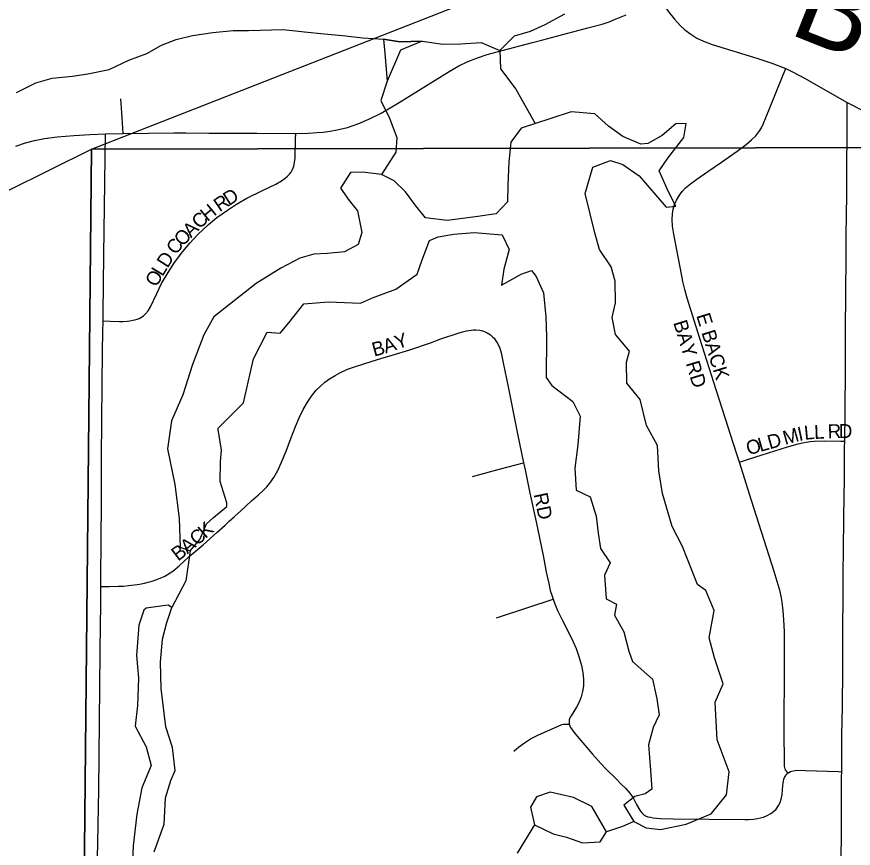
# Model space of a CAD drawing. Extents: x 1443599 to 1910620, y 1028088 to 1361369.
# Drawn here: x 1615259 to 1618246, y 1254899 to 1257869 of the extents above; entities that cross this region are included whole.
import ezdxf

# ---------------------------------------------------------------- set-up
doc = ezdxf.new("R2010")
doc.units = 0
for name, color, linetype in [('GM_X_Major_River', 7, 'Continuous'), ('GM_X_Minor_Lake', 7, 'Continuous'), ('GM_X_Minor_River', 7, 'Continuous'), ('GM_X_Section', 7, 'Continuous'), ('GM_X_State_Route', 7, 'Continuous'), ('GM_X_Township_Road', 7, 'Continuous'), ('GM_X_Township_Road_Text', 7, 'Continuous'), ('GM_X_Township_Subdivision', 7, 'Continuous'), ('GM_X_Township_Subdivision_Text', 7, 'Continuous')]:
    doc.layers.add(name, color=color, linetype=linetype)

msp = doc.modelspace()

# ---------------------------------------------------------------- linework, layer by layer
at = {"layer": 'GM_X_Major_River'}
for points in [[(1616706.7, 1257781.4), (1616780.5, 1257770.7), (1616844.7, 1257772.3), (1616917.1, 1257777.7), (1616984.3, 1257749.1), (1617036.3, 1257801.4), (1617093.1, 1257817.4), (1617146.1, 1257841.5), (1617215.7, 1257879.1)], [(1615589.8, 1257680.1), (1615659.2, 1257713.6), (1615724.2, 1257737.3), (1615775.5, 1257767.6), (1615828.3, 1257787.7), (1615887, 1257801.6), (1615959.6, 1257813), (1616032.1, 1257820.3), (1616086.3, 1257820.3), (1616210.7, 1257823.8), (1616286.6, 1257815), (1616356.6, 1257808.4), (1616422.6, 1257801.9), (1616494.5, 1257793.3), (1616568.5, 1257788.5)], [(1616568.5, 1257788.5), (1616627.4, 1257779.4), (1616706.7, 1257781.4)], [(1615257.9, 1257598), (1615327.3, 1257633.6), (1615386.1, 1257649.4), (1615458.6, 1257656.8), (1615513, 1257664.8), (1615589.8, 1257680.1)]]:
    msp.add_lwpolyline(points, dxfattribs=at)
at = {"layer": 'GM_X_Minor_Lake'}
for p, q in [((1616113.8, 1256916.1), (1615963.1, 1256797.2)), ((1615809.2, 1255141), (1615824.5, 1255176.5)), ((1617222, 1254938.3), (1617258.7, 1254925.4))]:
    msp.add_line(p, q, dxfattribs=at)
for points in [[(1617377.7, 1255918.1), (1617358, 1255874.7), (1617363, 1255790.2), (1617400.4, 1255770.7), (1617393, 1255730.9), (1617426.9, 1255671.4), (1617444.5, 1255602.5), (1617457.2, 1255565.9), (1617529.2, 1255503.1), (1617544.7, 1255432.2), (1617552.7, 1255375.7), (1617531, 1255330.4), (1617514.7, 1255268.7), (1617521.5, 1255178.2), (1617527, 1255109.7), (1617502.3, 1255092.6), (1617465.9, 1255083.9), (1617426.7, 1255053.2), (1617462.7, 1254993.7), (1617506, 1254972), (1617558, 1254966.1), (1617648.9, 1254984.8), (1617738.5, 1255021.6), (1617793.1, 1255089.9), (1617802.1, 1255171.8), (1617760, 1255285.8), (1617752.9, 1255420.5), (1617781.3, 1255485.7), (1617750.6, 1255579.2), (1617731.1, 1255650.2), (1617748.6, 1255747.9), (1617719.1, 1255819.2), (1617689.8, 1255840.4), (1617636.5, 1255976.8), (1617599, 1256048.5), (1617565.1, 1256166.1), (1617552, 1256246.9), (1617547.2, 1256337.4), (1617507.7, 1256409.1), (1617485, 1256502.3), (1617436.9, 1256560.2), (1617435.6, 1256634.6), (1617447, 1256674.3), (1617397, 1256734.3), (1617385.2, 1256795), (1617397.1, 1256846.7), (1617395.9, 1256925.1), (1617381.7, 1256975.8), (1617339.8, 1257037.5), (1617323.7, 1257092.3), (1617288.8, 1257238.1), (1617316.3, 1257331.4), (1617379.3, 1257355.2), (1617422.9, 1257341.6), (1617481.7, 1257301.3), (1617577.9, 1257189.3), (1617612.1, 1257192.1), (1617585.9, 1257243.2), (1617552.5, 1257318.7), (1617584.2, 1257363.7), (1617641, 1257437.9), (1617648.8, 1257487.8), (1617612.7, 1257487.1), (1617563.1, 1257444.8), (1617511.9, 1257416.6), (1617487.7, 1257413.4), (1617422.5, 1257441.9), (1617371.7, 1257477.9), (1617323.1, 1257521.9), (1617239.1, 1257529), (1617166.1, 1257505.6), (1617060.5, 1257471.3), (1617022.6, 1257420.5), (1617016.1, 1257350.5), (1617013, 1257266.3), (1617011, 1257208.2), (1616971.3, 1257165.5), (1616904.8, 1257155.9), (1616795.9, 1257141.8), (1616718, 1257150.8), (1616683.5, 1257194.2), (1616647.2, 1257243.7), (1616606.5, 1257283.3), (1616561.1, 1257305.1), (1616493.2, 1257313.6), (1616451.1, 1257313.1), (1616414.9, 1257256.2), (1616445.5, 1257213), (1616476.2, 1257175.7), (1616491.5, 1257098.9), (1616477.9, 1257055.2), (1616428.8, 1257028.9), (1616368.4, 1257023.1), (1616320.2, 1257020.9), (1616269.6, 1257006.7), (1616202.1, 1256971.1), (1616113.8, 1256916.1)], [(1615963.1, 1256797.2), (1615926.7, 1256732.3), (1615886.8, 1256627.4), (1615852.8, 1256518.3), (1615811.3, 1256425.5), (1615797.7, 1256325.6), (1615823.2, 1256198.2), (1615838.9, 1256077.2), (1615843.2, 1255974.7), (1615878.9, 1255961.3), (1615912.4, 1256002.2), (1615936.5, 1256057.6), (1615961.4, 1256080.7), (1616008.9, 1256119.1), (1616009.4, 1256133.1), (1615986, 1256208.3), (1615986.6, 1256280.5), (1615990.1, 1256320.5), (1615978.7, 1256395.2), (1615978.9, 1256399.2), (1616068.4, 1256490.2), (1616104.2, 1256647.5), (1616153.7, 1256742), (1616199.7, 1256738.3), (1616231.1, 1256775.3), (1616283.7, 1256843.6), (1616372.2, 1256850.4), (1616486.4, 1256846.2), (1616529.2, 1256864.7), (1616612.6, 1256895.7), (1616688.7, 1256949.1), (1616706.6, 1257000.6), (1616733.2, 1257069.9), (1616763.7, 1257082.8), (1616820.2, 1257092.8), (1616892.7, 1257098.1), (1616992.7, 1257090.4), (1617016.8, 1257037.4), (1616998.3, 1256967.8), (1616990.2, 1256909.9), (1617059.8, 1256949.5), (1617096.4, 1256962.2), (1617113.7, 1256941.5), (1617139.6, 1256882.3), (1617148.6, 1256797.7), (1617150.1, 1256727.4), (1617148.8, 1256580.9), (1617169.8, 1256552), (1617244, 1256495.1), (1617270.2, 1256441.9), (1617262.5, 1256339.9), (1617251.4, 1256256), (1617256.6, 1256177.5), (1617305.9, 1256153.6), (1617327.5, 1256084.6), (1617335.3, 1256024.1), (1617343.4, 1255969.6), (1617377.7, 1255918.1)], [(1615824.5, 1255176.5), (1615815.4, 1255259.2), (1615792, 1255332.3), (1615774.9, 1255469.4), (1615772.3, 1255563.8), (1615779.2, 1255645.9), (1615795.4, 1255705.5), (1615813.4, 1255759), (1615799.7, 1255767.6), (1615721, 1255756.4), (1615712.7, 1255748.7), (1615694.7, 1255695.2), (1615686.8, 1255587.1), (1615694, 1255506.5), (1615690.4, 1255408.3), (1615681.7, 1255334.4), (1615721.2, 1255260.6), (1615738.9, 1255193.8), (1615705.9, 1255114.7), (1615688.5, 1255021), (1615674.4, 1254907.1), (1615672.4, 1254853)], [(1615749.8, 1254886.2), (1615785.5, 1254985.3), (1615790.9, 1255079.4), (1615809.2, 1255141)], [(1617258.7, 1254925.4), (1617279.4, 1254918.1), (1617341.7, 1254921.8), (1617365.1, 1254957.1), (1617312.2, 1255047.4), (1617247.2, 1255079.9), (1617163.6, 1255099), (1617114.9, 1255082.8), (1617093.5, 1255045.4), (1617107.3, 1254982.7), (1617174.3, 1254950.1), (1617222, 1254938.3)]]:
    msp.add_lwpolyline(points, dxfattribs=at)
at = {"layer": 'GM_X_Minor_River'}
for points in [[(1616706.7, 1257781.4), (1616629.5, 1257750.2), (1616581.2, 1257639.5), (1616558.6, 1257570.1), (1616590.5, 1257506.7), (1616616, 1257437.5), (1616612.2, 1257385.5), (1616561.1, 1257305.1)], [(1616568.5, 1257788.5), (1616573.1, 1257737.6), (1616581.2, 1257639.5)], [(1616706.7, 1257781.4), (1616627.4, 1257779.4), (1616568.5, 1257788.5)], [(1616984.3, 1257749.1), (1616985.9, 1257682.8), (1617041.5, 1257610.5), (1617110.1, 1257487.4)], [(1615878.9, 1255961.3), (1615862.9, 1255853.5), (1615813.4, 1255759)], [(1617462.7, 1254993.7), (1617421.3, 1254976.9), (1617365.1, 1254957.1)], [(1617107.3, 1254982.7), (1617045.4, 1254880.6)]]:
    msp.add_lwpolyline(points, dxfattribs=at)
at = {"layer": 'GM_X_Section'}
for points in [[(1620879.6, 1262735.1), (1620879, 1262697.1), (1620860.3, 1257406.9), (1615525.9, 1257396.3), (1617616.7, 1258216.3), (1617960.8, 1259045.7), (1618036.2, 1260241.2), (1617829, 1261404.7), (1617731.2, 1262254.5), (1617826.5, 1262755.4)], [(1610064.2, 1253575.8), (1611585, 1254828.3), (1612716.7, 1255744.3), (1614334.8, 1256805.3), (1615525.9, 1257396.3), (1615473.9, 1252158.8), (1610087.9, 1252172.8)], [(1615525.9, 1257396.3), (1620860.3, 1257406.9), (1620801.8, 1252133.4), (1615473.9, 1252158.8)]]:
    msp.add_lwpolyline(points, close=True, dxfattribs=at)
at = {"layer": 'GM_X_State_Route'}
for points in [[(1617137.5, 1257786.5), (1617298.6, 1257829.2), (1617348.9, 1257842.6), (1617374.3, 1257851.1), (1617393.7, 1257858.9), (1617434.5, 1257876.5)], [(1615576.4, 1257451.2), (1615639.1, 1257451.9), (1615820.7, 1257454.1), (1615863.3, 1257454.2), (1615945.3, 1257453.7), (1615971.6, 1257453.7), (1616007.6, 1257453.3), (1616047, 1257453.2), (1616070, 1257453.2), (1616115.9, 1257452.8), (1616250.4, 1257452.4), (1616255.6, 1257452.4), (1616299.4, 1257453.2), (1616332, 1257455.1), (1616352.8, 1257456.5), (1616378.5, 1257460.1), (1616402.7, 1257464.7), (1616440.5, 1257474), (1616480.4, 1257488), (1616516.3, 1257503), (1616559.9, 1257524.9), (1616624.7, 1257562.8), (1616727.8, 1257626.7), (1616802.9, 1257673.8), (1616837.4, 1257693.4), (1616867.3, 1257707.5), (1616904.1, 1257722.3), (1616938.6, 1257733.8), (1616992.5, 1257748.7), (1617100.4, 1257776.7), (1617137.5, 1257786.5)], [(1615255.9, 1257406.5), (1615290.3, 1257418.4), (1615322.3, 1257427), (1615358.1, 1257434.1), (1615403.9, 1257440.3), (1615463, 1257445.3), (1615520.2, 1257449), (1615576.4, 1257451.2)], [(1615546.1, 1254816.3), (1615548.3, 1254918), (1615551.8, 1255108.3), (1615553.8, 1255226.4), (1615557.1, 1255600.7), (1615558.5, 1255699.2), (1615559.2, 1255764.7), (1615559.6, 1255834.2), (1615560.5, 1256030.6), (1615560.6, 1256047), (1615561.3, 1256086.3), (1615561.4, 1256191.3), (1615562.1, 1256289.7), (1615562.6, 1256430.9), (1615563.8, 1256549.1), (1615565.7, 1256677), (1615566.9, 1256739.4), (1615567.8, 1256782.3), (1615568.3, 1256808.2), (1615569.7, 1257018.3), (1615573.7, 1257277.6), (1615575, 1257366.4), (1615576.4, 1257451.2)]]:
    msp.add_lwpolyline(points, dxfattribs=at)
at = {"layer": 'GM_X_Township_Road'}
for points in [[(1617552, 1257938.5), (1617569.3, 1257913), (1617587.7, 1257885.9), (1617607.8, 1257860), (1617627.6, 1257838.1), (1617644.5, 1257822.6), (1617665.3, 1257806.5), (1617687.7, 1257792.8), (1617711.3, 1257781.5), (1617742.1, 1257770.1), (1617905.5, 1257720.5), (1617955.2, 1257703.7), (1617995, 1257688.2), (1618004.7, 1257683.7)], [(1618004.7, 1257683.7), (1618030.7, 1257671.7), (1618074.2, 1257648.6), (1618179.5, 1257588.1), (1618224.1, 1257563.1)], [(1615639.1, 1257451.9), (1615637.8, 1257471.3), (1615634.3, 1257526.3), (1615631.1, 1257576.2)], [(1618215.1, 1256352.8), (1618216.3, 1256454.6), (1618217.4, 1256615.5), (1618218.3, 1256727.1), (1618218.4, 1256769.8), (1618218.7, 1256861.7), (1618220.5, 1257032.3), (1618220.4, 1257094.7), (1618220.9, 1257153.8), (1618222.1, 1257239.1), (1618222.7, 1257337.7), (1618223.6, 1257446), (1618223.9, 1257514.6), (1618223.9, 1257529.7), (1618224.1, 1257563.1)], [(1618224.1, 1257563.1), (1618242.5, 1257552.8), (1618283.5, 1257532.2), (1618325.6, 1257513.7), (1618356.3, 1257502.1), (1618390.8, 1257491.6), (1618426, 1257483.3), (1618458.3, 1257478.2), (1618500.8, 1257474.4), (1618559.9, 1257472), (1618674.8, 1257470.7), (1618960.3, 1257469.7), (1619154, 1257468.8), (1619557.7, 1257465.3), (1620007.4, 1257461.4), (1620279.8, 1257459.6), (1620532.6, 1257457.1), (1620755.7, 1257456.8), (1620831.2, 1257458), (1620854.1, 1257459.4), (1620895.5, 1257462.6)], [(1618204.3, 1255172), (1618205.2, 1255302.5), (1618206.6, 1255404.3), (1618208.2, 1255535.6), (1618208.5, 1255686.6), (1618209.3, 1255794.9), (1618210.1, 1255886.8), (1618210.7, 1255959), (1618212.3, 1256083.7), (1618213.2, 1256149.4), (1618214.1, 1256221.6), (1618214.8, 1256329.9), (1618215.1, 1256352.8)], [(1618202.2, 1254813.4), (1618203.7, 1254997.3), (1618204.2, 1255154.8), (1618204.3, 1255172)]]:
    msp.add_lwpolyline(points, dxfattribs=at)
at = {"layer": 'GM_X_Township_Subdivision'}
for points in [[(1617839, 1256278.5), (1617829.1, 1256309.5), (1617779.2, 1256465.9), (1617748, 1256562.8), (1617698.2, 1256719.2), (1617652.8, 1256863.4), (1617644.1, 1256895.2), (1617637.6, 1256923.8), (1617632.1, 1256949.9), (1617605.4, 1257092), (1617600.8, 1257121.6), (1617599.3, 1257145), (1617600.4, 1257165.2), (1617603.2, 1257181.9), (1617608, 1257198.3), (1617614.8, 1257213.9), (1617625, 1257231.4), (1617635.1, 1257245), (1617646.6, 1257257.4), (1617664.3, 1257272.7), (1617686.6, 1257289.1), (1617726.2, 1257316.7), (1617775.1, 1257349.7), (1617831.7, 1257388.8), (1617863.1, 1257412.2), (1617882.8, 1257428.9), (1617898, 1257444.1), (1617905.4, 1257453.8), (1617911.7, 1257462.4), (1617919.1, 1257475), (1617924.3, 1257485.9), (1617945.4, 1257537.8), (1617995.6, 1257661.4), (1618004.7, 1257683.7)], [(1615567.8, 1256782.3), (1615593.4, 1256781.7), (1615626.6, 1256781), (1615639.8, 1256780.9), (1615653.2, 1256782), (1615663.5, 1256783.1), (1615673.3, 1256784.8), (1615681.3, 1256786.7), (1615689.8, 1256789.3), (1615696.1, 1256791.6), (1615702.8, 1256794.8), (1615711.4, 1256800.8), (1615719.3, 1256807.9), (1615728, 1256818.7), (1615736.6, 1256833.3), (1615759.2, 1256881), (1615776.4, 1256916.2), (1615799.3, 1256955.7), (1615822.4, 1256991.3), (1615851.7, 1257030.5), (1615876.9, 1257060.4), (1615906, 1257091.2), (1615944.1, 1257126.8), (1615974.2, 1257151.8), (1616011.1, 1257178.7), (1616044, 1257199.8), (1616081, 1257220.5), (1616136.8, 1257247.9), (1616184.2, 1257271.1), (1616204.4, 1257283.1), (1616217.6, 1257292.4), (1616225.7, 1257299.5), (1616232.8, 1257306.5), (1616238.7, 1257314.1), (1616243.6, 1257323.3), (1616247.9, 1257335.2), (1616251.2, 1257348.2), (1616252.8, 1257363.4), (1616254.9, 1257431.7), (1616255.6, 1257452.4)], [(1615559.6, 1255834.2), (1615590.7, 1255834.3), (1615623.1, 1255834.4), (1615640.5, 1255835.4), (1615658.8, 1255837.2), (1615679.3, 1255839.8), (1615697.4, 1255842.7), (1615714.8, 1255845.7), (1615728.3, 1255849), (1615742.3, 1255852.7), (1615756.3, 1255857.6), (1615777.7, 1255866.4), (1615787.5, 1255871.1), (1615797.6, 1255876.7), (1615807.5, 1255883), (1615816.3, 1255889.1), (1615838.7, 1255907.5), (1615875.3, 1255940.4), (1615925.2, 1255983), (1615974, 1256026.9), (1616003.2, 1256053.4), (1616017.8, 1256066.7), (1616037.2, 1256084.3), (1616059.1, 1256104.1), (1616097.6, 1256139.3), (1616122.1, 1256160.9), (1616138.8, 1256176.5), (1616146.3, 1256183.8), (1616152, 1256190.4), (1616166.2, 1256207.7), (1616171.5, 1256215.4), (1616176.6, 1256223.2), (1616190.8, 1256248.5), (1616205, 1256277.8), (1616220.9, 1256317.1), (1616238.2, 1256362.7), (1616255, 1256405.5), (1616267.9, 1256435.8), (1616282, 1256465.7), (1616296.8, 1256491.7), (1616311.8, 1256513.8), (1616328.6, 1256534.6), (1616342.1, 1256548.5), (1616359.6, 1256563.9), (1616376, 1256575.8), (1616395.6, 1256587.5), (1616413.3, 1256597.2), (1616440.6, 1256609.6), (1616468.6, 1256619.9), (1616524.6, 1256637.6), (1616558.9, 1256648.2), (1616599.7, 1256660.3), (1616662.3, 1256679.8), (1616736.7, 1256704.7), (1616773.5, 1256718.2), (1616839.2, 1256740.1), (1616850.5, 1256743.1)], [(1616850.5, 1256743.1), (1616864.9, 1256747.1), (1616881.6, 1256749.9), (1616890.1, 1256750.5), (1616898.7, 1256750.7), (1616912.5, 1256749.2), (1616922.6, 1256746.8), (1616931.1, 1256743.5), (1616938.5, 1256739.8), (1616950.1, 1256732.5), (1616958, 1256725.6), (1616963.5, 1256720.4), (1616967.1, 1256715.3), (1616976.6, 1256700.9), (1616983.5, 1256685.3), (1616988.4, 1256669.1), (1616995.7, 1256633.3), (1617001.6, 1256604.4), (1617013.4, 1256546.5), (1617047.3, 1256379.6), (1617068.6, 1256276)], [(1617839, 1256278.5), (1617868.1, 1256287.6), (1617920.4, 1256304.1), (1618011.2, 1256332.9), (1618048.8, 1256343.5), (1618064.1, 1256347.2), (1618077.4, 1256349.3), (1618091.6, 1256351.2), (1618106.3, 1256352.6), (1618142.1, 1256353.8), (1618201.3, 1256353), (1618215.1, 1256352.8)], [(1616886.3, 1256226.8), (1616985.7, 1256253.6), (1617068.6, 1256276)], [(1617068.6, 1256276), (1617073.9, 1256250.4), (1617091, 1256167.1), (1617113.3, 1256064.4), (1617139.6, 1255939.1), (1617149.7, 1255884.9), (1617158.4, 1255844.2), (1617163.8, 1255819.9), (1617170.3, 1255799.2), (1617174, 1255788)], [(1618012.4, 1255167.2), (1618007.8, 1255173.8), (1618003.9, 1255179.3), (1618002, 1255182.9), (1618000.9, 1255187.1), (1618000.1, 1255191.8), (1617999.5, 1255328.6), (1617999.8, 1255540.6), (1617999.9, 1255610.3), (1617999.9, 1255672.5), (1617997.8, 1255714.8), (1617994.9, 1255746.4), (1617991.4, 1255778.4), (1617988, 1255799), (1617982.9, 1255820.7), (1617977.3, 1255840.1), (1617963.7, 1255887.2), (1617882.9, 1256140.5), (1617839, 1256278.5)], [(1616972.4, 1255722.2), (1617083.4, 1255758.4), (1617174, 1255788)], [(1617174, 1255788), (1617175, 1255785), (1617180.1, 1255771.9), (1617190, 1255748), (1617207.3, 1255712.9), (1617239.1, 1255651.6), (1617246.1, 1255636.7), (1617256.5, 1255612.3), (1617266.5, 1255584.2), (1617275.4, 1255552.1), (1617280.4, 1255525.9), (1617282.6, 1255502.5), (1617282.1, 1255479), (1617279.3, 1255458.9), (1617274.5, 1255439.3), (1617267.4, 1255420.3), (1617258, 1255402.3), (1617238, 1255372.3), (1617234.9, 1255366.8), (1617232.7, 1255361.5), (1617231.5, 1255356.9), (1617231, 1255352.8), (1617231.3, 1255347.5), (1617231.9, 1255342)], [(1617033.4, 1255245.7), (1617050.8, 1255260.4), (1617071.5, 1255275.9), (1617093.5, 1255289.5), (1617122.4, 1255304.3), (1617199.9, 1255338.8), (1617205.7, 1255340.7), (1617211.2, 1255341.7), (1617217, 1255342.2), (1617222.8, 1255342.1), (1617231.9, 1255342)], [(1617231.9, 1255342), (1617233.9, 1255335.9), (1617236.3, 1255330.6), (1617239.4, 1255325.7), (1617253.1, 1255307.9), (1617314.7, 1255235.4), (1617344.9, 1255200.9), (1617365.2, 1255179.8), (1617397.5, 1255147.4), (1617418.8, 1255126.8), (1617432.9, 1255112.8), (1617447.8, 1255095), (1617459.3, 1255078.4), (1617472.3, 1255055.1), (1617483.8, 1255035.1), (1617490.3, 1255025.4), (1617496.8, 1255019.3), (1617504.3, 1255014.6), (1617512.6, 1255011.5), (1617521.2, 1255009.6), (1617531.3, 1255007.8), (1617543.6, 1255006.1), (1617557, 1255005), (1617602.6, 1255003.7), (1617858.5, 1255001.5), (1617872.2, 1255001.5), (1617890, 1255002.7), (1617903.6, 1255004.5), (1617914.3, 1255006.9), (1617924.9, 1255009.5), (1617938.7, 1255015.8), (1617950.8, 1255022.9), (1617960.9, 1255030.1), (1617970, 1255038.5), (1617979.1, 1255051), (1617984.6, 1255062), (1617988.6, 1255073.7), (1617991.7, 1255089.2), (1617993.4, 1255108.4), (1617995, 1255131.9), (1617996.2, 1255138.9), (1617997.9, 1255145.6), (1617999.8, 1255150.9), (1618002.3, 1255155.5), (1618006.5, 1255161.4), (1618011.6, 1255166.6), (1618012.4, 1255167.2)], [(1618012.4, 1255167.2), (1618015.8, 1255169.6), (1618021, 1255172.4), (1618026.5, 1255174.6), (1618031.3, 1255175.7), (1618038.4, 1255176.9), (1618045.3, 1255177.5), (1618075.4, 1255176.9), (1618193.4, 1255172.4), (1618204.3, 1255172)]]:
    msp.add_lwpolyline(points, dxfattribs=at)

# ---------------------------------------------------------------- texts
at = {"layer": 'GM_X_Township_Road_Text'}
msp.add_text('B', height=300, rotation=338.3247, dxfattribs=at).set_placement((1618008.9, 1257810.7))
at = {"layer": 'GM_X_Township_Subdivision_Text'}
for s, rotation, p in [('R', 34.3772, (1615984, 1257170)), ('D', 32.4293, (1616016.3, 1257192.1)), ('H', 39.5201, (1615940.2, 1257135.1)), ('C', 44.0726, (1615912.5, 1257108.3)), ('A', 44.8146, (1615881.4, 1257077.4)), ('O', 45.8039, (1615850.9, 1257046)), ('C', 52.6298, (1615827.9, 1257015.8)), ('D', 57.3344, (1615797.5, 1256968.6)), ('O', 60.1684, (1615757.9, 1256900.7)), ('L', 59.2518, (1615779.7, 1256938.7)), ('E BACK', 287.02, (1617684.7, 1256802)), ('BAY RD', 287.02, (1617602.5, 1256776.8)), ('A', 18.6837, (1616576.4, 1256666.1)), ('Y', 18.9683, (1616618.3, 1256680.3)), ('B', 15.385, (1616535.2, 1256654.7)), ('M', 15.6909, (1618002.3, 1256339.1)), ('I', 12.2443, (1618052.4, 1256353.2)), ('L', 5.2538, (1618072.3, 1256357.7)), ('L', 2.2404, (1618106.7, 1256360.8)), ('R', 1.7975, (1618154.9, 1256362.7)), ('D', 0.4809, (1618194.2, 1256363.9)), ('L', 15.6884, (1617913.4, 1256314.2)), ('D', 15.6902, (1617947.2, 1256323.7)), ('O', 15.6692, (1617871, 1256302.3)), ('RD', 281.895, (1617104.1, 1256163.2)), ('K', 41.0181, (1615932.8, 1256003)), ('C', 41.0183, (1615902.9, 1255977.1)), ('B', 37.613, (1615835.4, 1255922.5)), ('A', 40.126, (1615868.6, 1255948.2))]:
    msp.add_text(s, height=50, rotation=rotation, dxfattribs=at).set_placement(p)

doc.saveas('drawing.dxf')
